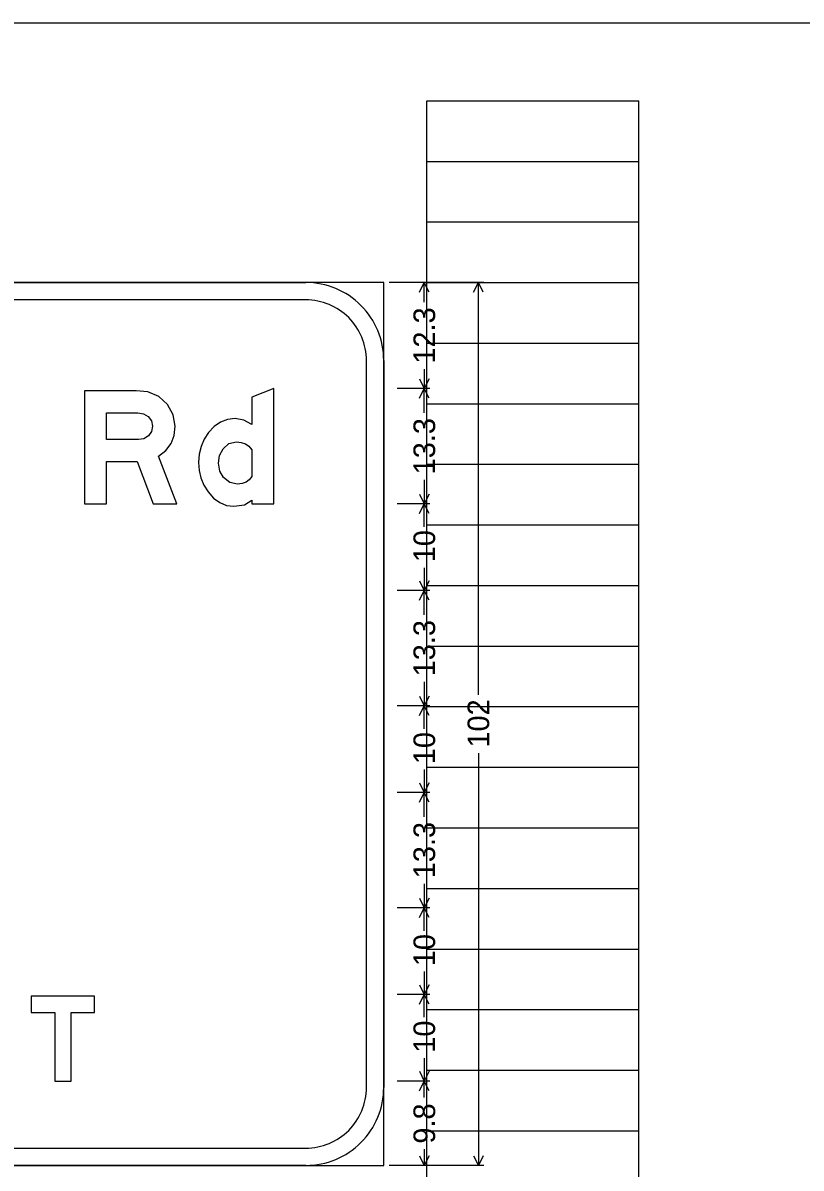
# Model space of a CAD drawing. Extents: x 1820207 to 1820557, y 740216 to 740315.
# Drawn here: x 1820481.92 to 1820485.52, y 740270.45 to 740275.74 of the extents above; entities that cross this region are included whole.
import ezdxf

# ---------------------------------------------------------------- set-up
doc = ezdxf.new("R2010")
doc.units = 0
for name, color, linetype in [('SC_Scratch1', 7, 'Continuous'), ('SC_Scratch2', 7, 'Continuous'), ('SC_Scratch3', 7, 'Continuous')]:
    doc.layers.add(name, color=color, linetype=linetype)

msp = doc.modelspace()

# ---------------------------------------------------------------- linework, layer by layer
at = {"layer": 'SC_Scratch1'}
for p, q in [((1820483.791, 740255.2219), (1820483.791, 740275.3819)), ((1820483.791, 740275.3819), (1820484.771, 740275.3819)), ((1820484.771, 740255.2219), (1820484.771, 740275.3819)), ((1820483.791, 740275.1019), (1820484.771, 740275.1019)), ((1820483.791, 740274.8219), (1820484.771, 740274.8219)), ((1820483.791, 740274.5419), (1820484.771, 740274.5419)), ((1820483.791, 740274.2619), (1820484.771, 740274.2619)), ((1820483.791, 740273.9819), (1820484.771, 740273.9819)), ((1820483.791, 740273.7019), (1820484.771, 740273.7019)), ((1820483.791, 740273.4219), (1820484.771, 740273.4219)), ((1820483.791, 740273.1419), (1820484.771, 740273.1419)), ((1820483.791, 740272.8619), (1820484.771, 740272.8619)), ((1820483.791, 740272.5819), (1820484.771, 740272.5819)), ((1820483.791, 740272.3019), (1820484.771, 740272.3019)), ((1820483.791, 740272.0219), (1820484.771, 740272.0219)), ((1820483.791, 740271.7419), (1820484.771, 740271.7419)), ((1820483.791, 740271.4619), (1820484.771, 740271.4619)), ((1820483.791, 740271.1819), (1820484.771, 740271.1819)), ((1820483.791, 740270.9019), (1820484.771, 740270.9019)), ((1820483.791, 740270.6219), (1820484.771, 740270.6219))]:
    msp.add_line(p, q, dxfattribs=at)
at = {"layer": 'SC_Scratch2'}
msp.add_lwpolyline([(1820476.451, 740275.7419), (1820506.951, 740275.7419), (1820506.951, 740254.7419), (1820476.451, 740254.7419)], close=True, dxfattribs=at)
at = {"layer": 'SC_Scratch3'}
for p, q in [((1820484.0534, 740274.5419), (1820483.616, 740274.5419)), ((1820483.8034, 740274.5419), (1820483.6534, 740274.5419)), ((1820483.7561, 740274.4972), (1820483.7785, 740274.5419)), ((1820483.7785, 740274.4517), (1820483.7785, 740274.5419)), ((1820483.8008, 740274.4972), (1820483.7785, 740274.5419)), ((1820484.0061, 740274.4972), (1820484.0285, 740274.5419)), ((1820484.0285, 740272.6361), (1820484.0285, 740274.5419)), ((1820484.0508, 740274.4972), (1820484.0285, 740274.5419)), ((1820483.7785, 740274.1421), (1820483.7785, 740274.0519)), ((1820483.7561, 740274.0966), (1820483.7785, 740274.0519)), ((1820483.8008, 740274.0966), (1820483.7785, 740274.0519)), ((1820483.8034, 740274.0519), (1820483.6534, 740274.0519)), ((1820483.7561, 740274.0072), (1820483.7785, 740274.0519)), ((1820483.7785, 740273.9401), (1820483.7785, 740274.0519)), ((1820483.8008, 740274.0072), (1820483.7785, 740274.0519)), ((1820483.7785, 740273.6304), (1820483.7785, 740273.5186)), ((1820483.7561, 740273.5633), (1820483.7785, 740273.5186)), ((1820483.8008, 740273.5633), (1820483.7785, 740273.5186)), ((1820483.8034, 740273.5186), (1820483.6534, 740273.5186)), ((1820483.7561, 740273.4739), (1820483.7785, 740273.5186)), ((1820483.7785, 740273.4129), (1820483.7785, 740273.5186)), ((1820483.8008, 740273.4739), (1820483.7785, 740273.5186)), ((1820483.7785, 740273.2242), (1820483.7785, 740273.1186)), ((1820483.7561, 740273.1633), (1820483.7785, 740273.1186)), ((1820483.8008, 740273.1633), (1820483.7785, 740273.1186)), ((1820483.8034, 740273.1186), (1820483.6534, 740273.1186)), ((1820483.7561, 740273.0739), (1820483.7785, 740273.1186)), ((1820483.7785, 740273.0067), (1820483.7785, 740273.1186)), ((1820483.8008, 740273.0739), (1820483.7785, 740273.1186)), ((1820483.7785, 740272.6971), (1820483.7785, 740272.5852)), ((1820483.8034, 740272.5852), (1820483.6534, 740272.5852)), ((1820483.7561, 740272.6299), (1820483.7785, 740272.5852)), ((1820483.7561, 740272.5405), (1820483.7785, 740272.5852)), ((1820483.8008, 740272.6299), (1820483.7785, 740272.5852)), ((1820483.7785, 740272.4796), (1820483.7785, 740272.5852)), ((1820483.8008, 740272.5405), (1820483.7785, 740272.5852)), ((1820484.0285, 740272.3677), (1820484.0285, 740270.4619)), ((1820483.7785, 740272.2909), (1820483.7785, 740272.1852)), ((1820483.7561, 740272.2299), (1820483.7785, 740272.1852)), ((1820483.8008, 740272.2299), (1820483.7785, 740272.1852)), ((1820483.8034, 740272.1852), (1820483.6534, 740272.1852)), ((1820483.7561, 740272.1405), (1820483.7785, 740272.1852)), ((1820483.7785, 740272.0734), (1820483.7785, 740272.1852)), ((1820483.8008, 740272.1405), (1820483.7785, 740272.1852)), ((1820483.7785, 740271.7637), (1820483.7785, 740271.6519)), ((1820483.7561, 740271.6966), (1820483.7785, 740271.6519)), ((1820483.8008, 740271.6966), (1820483.7785, 740271.6519)), ((1820483.8034, 740271.6519), (1820483.6534, 740271.6519)), ((1820483.7561, 740271.6072), (1820483.7785, 740271.6519)), ((1820483.7785, 740271.5463), (1820483.7785, 740271.6519)), ((1820483.8008, 740271.6072), (1820483.7785, 740271.6519)), ((1820483.7785, 740271.3575), (1820483.7785, 740271.2519)), ((1820483.7561, 740271.2966), (1820483.7785, 740271.2519)), ((1820483.8008, 740271.2966), (1820483.7785, 740271.2519)), ((1820483.8034, 740271.2519), (1820483.6534, 740271.2519)), ((1820483.7561, 740271.2072), (1820483.7785, 740271.2519)), ((1820483.7785, 740271.1463), (1820483.7785, 740271.2519)), ((1820483.8008, 740271.2072), (1820483.7785, 740271.2519)), ((1820483.7785, 740270.9575), (1820483.7785, 740270.8519)), ((1820483.7561, 740270.8966), (1820483.7785, 740270.8519)), ((1820483.8008, 740270.8966), (1820483.7785, 740270.8519)), ((1820483.8034, 740270.8519), (1820483.6534, 740270.8519)), ((1820483.8034, 740270.8519), (1820483.6534, 740270.8519)), ((1820483.7561, 740270.8072), (1820483.7785, 740270.8519)), ((1820483.7785, 740270.7764), (1820483.7785, 740270.8519)), ((1820483.8008, 740270.8072), (1820483.7785, 740270.8519)), ((1820483.7785, 740270.5374), (1820483.7785, 740270.4619)), ((1820484.0534, 740270.4619), (1820483.616, 740270.4619)), ((1820483.8034, 740270.4619), (1820483.6534, 740270.4619)), ((1820483.7561, 740270.5066), (1820483.7785, 740270.4619)), ((1820483.8008, 740270.5066), (1820483.7785, 740270.4619)), ((1820484.0061, 740270.5066), (1820484.0285, 740270.4619)), ((1820484.0508, 740270.5066), (1820484.0285, 740270.4619))]:
    msp.add_line(p, q, dxfattribs=at)
for points in [[(1820477.351, 740270.4619), (1820483.591, 740270.4619), (1820483.591, 740274.5419), (1820477.351, 740274.5419), (1820477.351, 740270.4619), (1820477.351, 740270.4619), (1820477.351, 740270.4619)], [(1820477.711, 740274.5419), (1820483.231, 740274.5419)], [(1820483.231, 740274.4619), (1820477.711, 740274.4619)], [(1820483.231, 740274.4619), (1820483.231, 740274.4619), (1820483.231, 740274.4619)], [(1820483.511, 740270.8219), (1820483.511, 740274.1819)], [(1820483.591, 740274.1819), (1820483.591, 740270.8219)], [(1820483.511, 740270.8219), (1820483.511, 740270.8219), (1820483.511, 740270.8219)], [(1820477.711, 740270.5419), (1820483.231, 740270.5419)], [(1820483.231, 740270.4619), (1820477.711, 740270.4619)]]:
    msp.add_lwpolyline(points, dxfattribs=at)
for points in [[(1820482.5504, 740273.7392), (1820482.5837, 740273.7659), (1820482.6075, 740273.7979), (1820482.622, 740273.8353), (1820482.6268, 740273.8778), (1820482.6178, 740273.9309), (1820482.5912, 740273.978), (1820482.5507, 740274.0147), (1820482.5002, 740274.0364), (1820482.4463, 740274.0416), (1820482.207, 740274.0416), (1820482.207, 740273.5186), (1820482.3095, 740273.5186), (1820482.3095, 740273.7153), (1820482.4512, 740273.7153), (1820482.5249, 740273.5186), (1820482.6342, 740273.5186)], [(1820482.9811, 740273.5186), (1820483.083, 740273.5186), (1820483.083, 740274.0519), (1820482.9811, 740274.0121), (1820482.9811, 740273.8867), (1820482.9445, 740273.9063), (1820482.9048, 740273.9131), (1820482.8691, 740273.9091), (1820482.8367, 740273.8971), (1820482.8072, 740273.877), (1820482.7811, 740273.8492), (1820482.7609, 740273.8179), (1820482.7465, 740273.7844), (1820482.7378, 740273.7485), (1820482.735, 740273.7104), (1820482.7376, 740273.6735), (1820482.7458, 740273.6388), (1820482.7596, 740273.6056), (1820482.779, 740273.5745), (1820482.8045, 740273.5453), (1820482.8329, 740273.5248), (1820482.8639, 740273.5123), (1820482.898, 740273.5084), (1820482.9465, 740273.5154), (1820482.9811, 740273.5365)], [(1820482.5223, 740273.8784), (1820482.5175, 740273.8532), (1820482.5034, 740273.8333), (1820482.4822, 740273.8203), (1820482.457, 740273.816), (1820482.3095, 740273.816), (1820482.3095, 740273.9391), (1820482.4547, 740273.9391), (1820482.4807, 740273.9349), (1820482.5026, 740273.9226), (1820482.5174, 740273.9032)], [(1820482.9811, 740273.6451), (1820482.9694, 740273.6301), (1820482.9546, 740273.6194), (1820482.9364, 740273.6129), (1820482.9152, 740273.6108), (1820482.8787, 740273.6183), (1820482.85, 740273.6405), (1820482.8329, 740273.6708), (1820482.8272, 740273.707), (1820482.8324, 740273.7423), (1820482.8482, 740273.7735), (1820482.8751, 740273.7976), (1820482.9098, 740273.8058), (1820482.9322, 740273.8034), (1820482.9518, 740273.7966), (1820482.968, 740273.7851), (1820482.9811, 740273.7694)], [(1820482.0697, 740270.8519), (1820482.1457, 740270.8519), (1820482.1457, 740271.1687), (1820482.2537, 740271.1687), (1820482.2537, 740271.2442), (1820481.961, 740271.2442), (1820481.961, 740271.1687), (1820482.0697, 740271.1687)]]:
    msp.add_lwpolyline(points, close=True, dxfattribs=at)
for centre, radius, start, end in [((1820483.231, 740274.1819), 0.36, 0, 90.0002), ((1820483.231, 740274.1819), 0.28, 0, 90.0002), ((1820483.231, 740270.8219), 0.36, 270.0001, 0.0003), ((1820483.231, 740270.8219), 0.28, 270.0001, 0.0003)]:
    msp.add_arc(centre, radius, start, end, dxfattribs=at)

# ---------------------------------------------------------------- texts
for s, p in [('12.3', (1820483.8285, 740274.1671)), ('13.3', (1820483.8285, 740273.6554)), ('10', (1820483.8285, 740273.2492)), ('13.3', (1820483.8285, 740272.7221)), ('102', (1820484.0785, 740272.3927)), ('10', (1820483.8285, 740272.3159)), ('13.3', (1820483.8285, 740271.7887)), ('10', (1820483.8285, 740271.3825)), ('10', (1820483.8285, 740270.9825)), ('9.8', (1820483.8285, 740270.5624))]:
    msp.add_text(s, height=0.1, rotation=90.0002, dxfattribs=at).set_placement(p)

doc.saveas('drawing.dxf')
